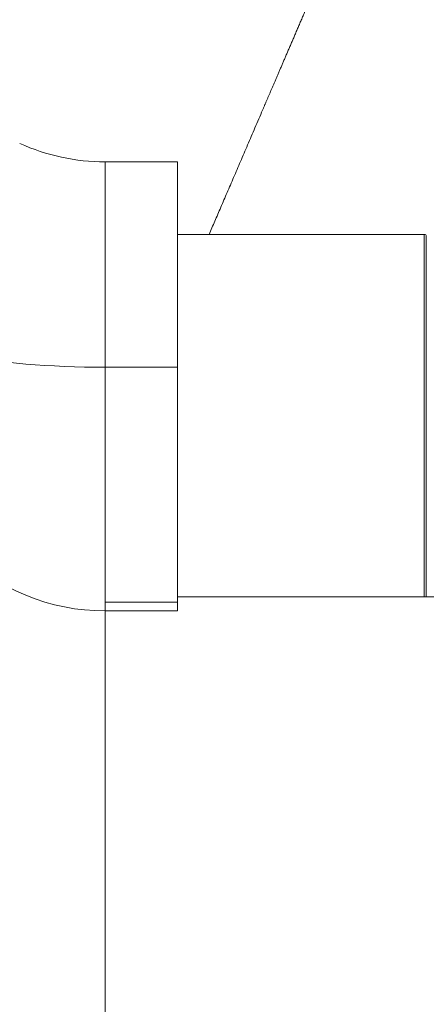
# Model space of a CAD drawing. Header units: millimetres. Extents: x 51337 to 61814, y -21781 to -12277.
# Tile 320 of 378: x 60798 to 60818, y -20655 to -20607. Entities that reach past the tile are written whole.
import ezdxf

# ---------------------------------------------------------------- set-up
doc = ezdxf.new("R2010")
doc.units = ezdxf.units.MM
doc.header["$LTSCALE"] = 0.3175
doc.layers.add('1轮廓实线层', color=7, linetype='Continuous', lineweight=18)

msp = doc.modelspace()

# ---------------------------------------------------------------- linework, layer by layer
at = {"layer": '1轮廓实线层'}
for p, q in [((60805.51597, -20614.20121), (60802.01597, -20614.20121)), ((60802.01597, -20614.20121), (60802.01597, -20624.11655)), ((60805.51597, -20624.11655), (60805.51597, -20614.20121)), ((60817.41597, -20617.70121), (60805.51597, -20617.70121)), ((60817.41597, -20617.70121), (60817.41597, -20635.20127)), ((60817.51597, -20617.80121), (60817.51597, -20635.20132)), ((60802.01597, -20624.11655), (60805.51597, -20624.11655)), ((60802.01597, -20624.11655), (60802.01597, -20635.87546)), ((60805.51597, -20624.11655), (60805.51597, -20635.87546)), ((60825.51597, -20635.20121), (60805.51597, -20635.20121)), ((60805.51597, -20635.45646), (60802.01597, -20635.45646)), ((60805.51597, -20635.87546), (60802.01597, -20635.87546)), ((60802.01597, -20635.87546), (60802.01597, -20689.98867))]:
    msp.add_line(p, q, dxfattribs=at)
for centre, radius, start, end in [((60802.01597, -20604.20121), 10, 245.667966, 270), ((60817.41597, -20617.80121), 0.1, 0, 90)]:
    msp.add_arc(centre, radius, start, end, dxfattribs=at)
for centre, ratio in [((60802.01597, -20622.04883), 0.20677239), ((60802.01597, -20625.96847), 0.99069989)]:
    msp.add_ellipse(centre, major_axis=(-10, 0), ratio=ratio, start_param=0, end_param=1.57079633, dxfattribs=at)
msp.add_open_spline([(60812.01597, -20606.11349), (60811.99978, -20606.15118), (60811.96751, -20606.22627), (60811.9193, -20606.33847), (60811.87147, -20606.4498), (60811.82402, -20606.56027), (60811.77695, -20606.66986), (60811.73025, -20606.77858), (60811.68394, -20606.88643), (60811.638, -20606.99341), (60811.59245, -20607.09952), (60811.54726, -20607.20475), (60811.50246, -20607.30911), (60811.45803, -20607.41259), (60811.41398, -20607.5152), (60811.3703, -20607.61693), (60811.327, -20607.71779), (60811.28407, -20607.81778), (60811.24152, -20607.91689), (60811.19935, -20608.01512), (60811.15755, -20608.11247), (60811.11612, -20608.20895), (60811.07507, -20608.30456), (60811.03439, -20608.39928), (60810.99409, -20608.49313), (60810.95416, -20608.5861), (60810.9146, -20608.6782), (60810.87542, -20608.76941), (60810.83661, -20608.85975), (60810.79818, -20608.94921), (60810.76012, -20609.0378), (60810.72243, -20609.1255), (60810.68512, -20609.21233), (60810.64818, -20609.29828), (60810.61161, -20609.38336), (60810.57542, -20609.46755), (60810.5396, -20609.55087), (60810.50415, -20609.63331), (60810.46908, -20609.71488), (60810.43439, -20609.79556), (60810.40006, -20609.87537), (60810.36611, -20609.9543), (60810.33254, -20610.03236), (60810.29934, -20610.10954), (60810.26652, -20610.18584), (60810.23406, -20610.26127), (60810.20199, -20610.33582), (60810.17029, -20610.40949), (60810.13896, -20610.48229), (60810.10801, -20610.55422), (60810.07744, -20610.62526), (60810.04724, -20610.69544), (60810.01741, -20610.76473), (60809.98797, -20610.83316), (60809.9589, -20610.90071), (60809.9302, -20610.96738), (60809.90188, -20611.03318), (60809.87394, -20611.09811), (60809.84638, -20611.16216), (60809.81919, -20611.22534), (60809.79238, -20611.28765), (60809.76595, -20611.34909), (60809.7399, -20611.40965), (60809.71422, -20611.46935), (60809.68893, -20611.52817), (60809.66401, -20611.58612), (60809.63947, -20611.6432), (60809.50026, -20611.9671), (60809.25062, -20612.54813), (60808.89503, -20613.37587), (60808.55235, -20614.17345), (60808.22255, -20614.94084), (60807.90562, -20615.67805), (60807.60159, -20616.38511), (60807.31235, -20617.05795), (60807.12473, -20617.49456), (60807.03397, -20617.7058)], degree=3, knots=[0, 0, 0, 0, 0.00968626, 0.01929791, 0.02883496, 0.03829741, 0.04768524, 0.05699848, 0.0662371, 0.07540113, 0.08449054, 0.09350535, 0.10244556, 0.11131116, 0.12010215, 0.12881854, 0.13746033, 0.14602751, 0.15452008, 0.16293805, 0.17128141, 0.17955017, 0.18774433, 0.19586388, 0.20390882, 0.21187917, 0.2197749, 0.22759603, 0.23534256, 0.24301448, 0.2506118, 0.25813452, 0.26558263, 0.27295614, 0.28025504, 0.28747934, 0.29462903, 0.30170413, 0.30870461, 0.3156305, 0.32248178, 0.32925846, 0.33596053, 0.342588, 0.34914087, 0.35561914, 0.3620228, 0.36835186, 0.37460632, 0.38078618, 0.38689143, 0.39292209, 0.39887814, 0.40475959, 0.41056643, 0.41629868, 0.42195632, 0.42753937, 0.43304781, 0.43848165, 0.44384089, 0.44912554, 0.45433558, 0.45947102, 0.46453186, 0.46951811, 0.47442975, 0.4792668, 0.55313727, 0.62453676, 0.69346597, 0.75992568, 0.82391677, 0.88544022, 0.94449713, 1, 1, 1, 1], dxfattribs=at)

doc.saveas('drawing.dxf')
